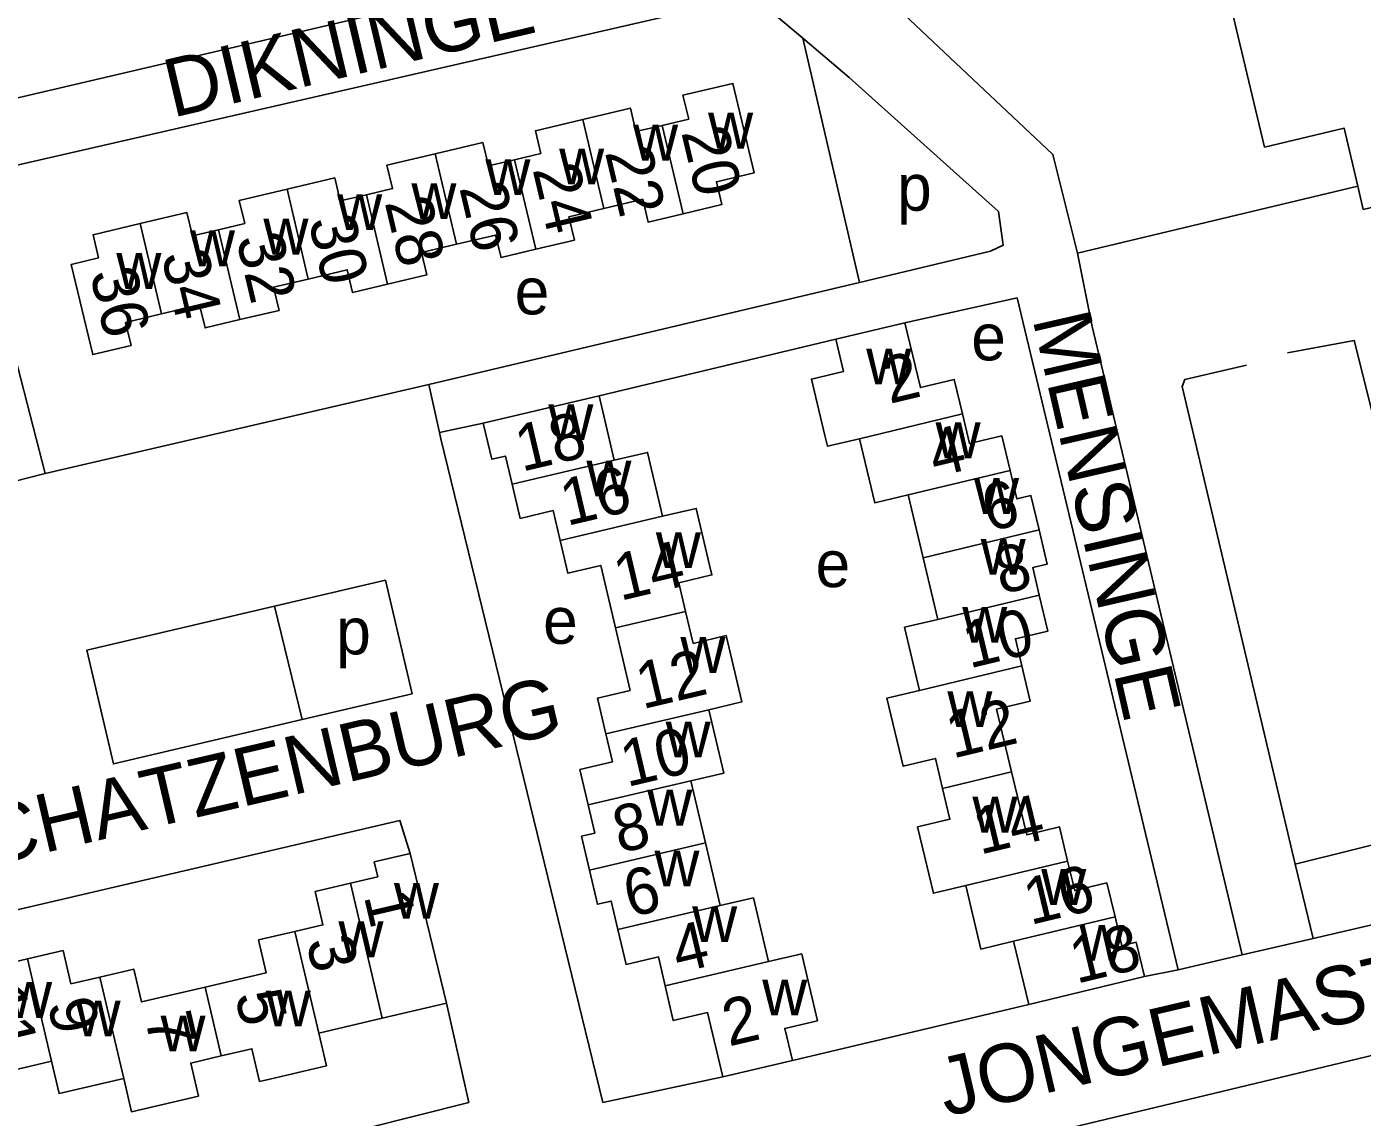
# Model space of a CAD drawing. Extents: x 157646 to 159241, y 379213 to 381217.
# Drawn here: x 158640 to 158754.8, y 380565.2 to 380658.9 of the extents above; entities that cross this region are included whole.
import ezdxf

# ---------------------------------------------------------------- set-up
doc = ezdxf.new("R2010")
doc.units = 0
for name, color, linetype in [('BLT_Basislijn', 7, 'Continuous'), ('BLT_Bebouwing', 7, 'Continuous'), ('BLT_Centroide', 7, 'Continuous'), ('BLT_Huisnummer', 7, 'Continuous'), ('BLT_Huisnummer_ tussenligend', 7, 'Continuous'), ('BLT_Onderverdeling_panden', 7, 'Continuous'), ('BLT_Straatnaam', 7, 'Continuous')]:
    doc.layers.add(name, color=color, linetype=linetype)

msp = doc.modelspace()

# ---------------------------------------------------------------- linework, layer by layer
at = {"layer": 'BLT_Basislijn'}
for p, q in [((158706.76, 380657.87), (158711.63, 380636.89)), ((158730.37, 380639.4), (158754.46, 380645.17)), ((158709.58, 380632), (158689.24, 380627.14)), ((158675.53, 380623.98), (158674.62, 380628.12)), ((158675.53, 380623.98), (158679.28, 380624.79)), ((158641.63, 380620.46), (158634.19, 380618.59)), ((158645.21, 380605.28), (158661.35, 380609.06)), ((158661.35, 380609.06), (158663.73, 380599.33)), ((158750.6, 380580.52), (158749.06, 380586.9)), ((158744.51, 380579.11), (158750.6, 380580.52)), ((158744.51, 380579.11), (158739, 380577.84)), ((158736.11, 380577.24), (158739, 380577.84)), ((158678.05, 380566.44), (158676.12, 380574.96)), ((158705.85, 380570.04), (158726.16, 380574.86)), ((158761.3, 380571.81), (158748.6, 380568.78)), ((158748.6, 380568.78), (158720.83, 380562.13)), ((158689.56, 380566.43), (158699.87, 380568.63))]:
    msp.add_line(p, q, dxfattribs=at)
for points in [[(158696.38, 380677.06), (158698.13, 380668.11), (158696.65, 380666.48), (158685.35, 380663.55), (158586.2, 380640.34)], [(158730.37, 380639.4), (158728.25, 380647.88), (158710.07, 380664.99), (158709.92, 380667.35), (158711.62, 380668.86), (158746.17, 380676.85)], [(158706.76, 380657.87), (158702.49, 380661.48), (158635.57, 380646.12), (158635.57, 380645.01), (158637.99, 380634.62)], [(158711.63, 380636.89), (158722.87, 380639.56), (158723.98, 380640.08), (158723.56, 380642.98), (158710.73, 380654.5), (158706.76, 380657.87)], [(158730.37, 380639.4), (158731.62, 380633.11), (158744.51, 380579.11)], [(158674.62, 380628.12), (158711.63, 380636.89)], [(158715.53, 380633.42), (158725.16, 380635.56), (158739, 380577.84)], [(158641.63, 380620.46), (158637.99, 380634.62)], [(158748.39, 380630.85), (158754.14, 380631.89), (158756.06, 380624.25)], [(158744.88, 380629.77), (158739.58, 380628.55), (158739.35, 380627.94), (158749.06, 380586.9)], [(158674.62, 380628.12), (158641.63, 380620.46)], [(158689.56, 380566.43), (158675.65, 380623.45), (158675.53, 380623.98)], [(158661.35, 380609.06), (158670.88, 380611.3), (158673.17, 380601.54), (158663.73, 380599.33)], [(158663.73, 380599.33), (158647.5, 380595.52), (158645.21, 380605.28)], [(158761.77, 380600.19), (158764.06, 380590.63), (158749.06, 380586.9)], [(158779.89, 380592.86), (158767.64, 380586.29), (158759.13, 380582.49), (158750.6, 380580.52)], [(158673, 380587.82), (158672.12, 380590.66), (158636.73, 380582.42)], [(158663.23, 380522.2), (158671.15, 380523.61), (158672.75, 380524.97), (158672.91, 380526.31), (158665.17, 380557.86), (158664.4, 380562.53), (158664.71, 380563.08), (158678.05, 380566.44)]]:
    msp.add_lwpolyline(points, dxfattribs=at)
at = {"layer": 'BLT_Bebouwing'}
for p, q in [((158715.53, 380633.42), (158709.58, 380632)), ((158689.24, 380627.14), (158679.28, 380624.79)), ((158690.54, 380621.61), (158689.24, 380627.14)), ((158717.08, 380613.23), (158715.79, 380618.64)), ((158718.35, 380607.94), (158717.08, 380613.23)), ((158698.39, 380588.73), (158697.13, 380594.07)), ((158699.65, 380583.34), (158698.39, 380588.73)), ((158673, 380587.82), (158676.12, 380574.96)), ((158724.86, 380580.29), (158726.16, 380574.86)), ((158726.16, 380574.86), (158736.11, 380577.24)), ((158676.12, 380574.96), (158670.6, 380573.67)), ((158670.6, 380573.67), (158665.14, 380572.39)), ((158642.18, 380569.97), (158636.88, 380568.73)), ((158699.87, 380568.63), (158705.85, 380570.04))]:
    msp.add_line(p, q, dxfattribs=at)
for points in [[(158748.72, 380667.42), (158747.52, 380667.14), (158748.2, 380664.31), (158742.96, 380663.05), (158746.43, 380648.52), (158753.26, 380650.15), (158754.46, 380645.17)], [(158694.67, 380650.38), (158696.94, 380650.92), (158696.45, 380652.98), (158700.74, 380653.99), (158702.56, 380646.3), (158699.32, 380645.53), (158699.78, 380643.57), (158696.47, 380642.79)], [(158687.84, 380650.89), (158691.93, 380651.86), (158692.4, 380649.84), (158694.67, 380650.38)], [(158681.98, 380647.42), (158684.22, 380647.95), (158683.76, 380649.92), (158687.84, 380650.89)], [(158675.14, 380647.93), (158679.26, 380648.9), (158679.74, 380646.89), (158681.98, 380647.42)], [(158669.24, 380644.42), (158671.49, 380644.95), (158671.01, 380646.95), (158675.14, 380647.93)], [(158662.42, 380644.9), (158666.52, 380645.87), (158666.99, 380643.89), (158669.24, 380644.42)], [(158656.54, 380641.41), (158658.78, 380641.95), (158658.31, 380643.93), (158662.42, 380644.9)], [(158754.46, 380645.17), (158754.92, 380643.16), (158759.97, 380644.35), (158760.61, 380641.66), (158763.53, 380642.35)], [(158696.47, 380642.79), (158693.45, 380642.07), (158692.99, 380644.03), (158689.65, 380643.24)], [(158649.79, 380641.94), (158653.82, 380642.89), (158654.3, 380640.88), (158656.54, 380641.41)], [(158689.65, 380643.24), (158686.64, 380642.52), (158687.12, 380640.52), (158683.8, 380639.73)], [(158651.62, 380634.18), (158648.55, 380633.45), (158649.02, 380631.48), (158645.72, 380630.69), (158643.88, 380638.44), (158646.22, 380639), (158645.75, 380640.98), (158649.79, 380641.94)], [(158676.98, 380640.16), (158673.97, 380639.45), (158674.43, 380637.53), (158671.06, 380636.73)], [(158683.8, 380639.73), (158680.81, 380639.02), (158680.35, 380640.96), (158676.98, 380640.16)], [(158671.06, 380636.73), (158668.05, 380636.02), (158667.59, 380637.97), (158664.25, 380637.18)], [(158664.25, 380637.18), (158661.26, 380636.47), (158661.73, 380634.48), (158658.37, 380633.69)], [(158658.37, 380633.69), (158655.37, 380632.98), (158654.9, 380634.95), (158651.62, 380634.18)], [(158720.47, 380625.59), (158719.76, 380628.55), (158716.86, 380627.85), (158715.53, 380633.42)], [(158709.58, 380632), (158710.24, 380629.24), (158707.49, 380628.58), (158708.65, 380623.72), (158708.87, 380622.81), (158711.61, 380623.46)], [(158724.56, 380620.74), (158723.86, 380623.7), (158721.08, 380623.04), (158720.47, 380625.59)], [(158679.28, 380624.79), (158680.01, 380621.7), (158681.19, 380621.97), (158681.76, 380619.54)], [(158715.79, 380618.64), (158712.93, 380617.96), (158711.61, 380623.46)], [(158694.7, 380616.79), (158693.4, 380622.28), (158690.54, 380621.61)], [(158727.06, 380615.62), (158726.35, 380618.57), (158725.15, 380618.28), (158724.56, 380620.74)], [(158681.76, 380619.54), (158682.45, 380616.61), (158685.29, 380617.28), (158685.9, 380614.72)], [(158696.68, 380608.62), (158696.1, 380611.09), (158698.93, 380611.76), (158698.74, 380612.6), (158697.59, 380617.47), (158694.7, 380616.79)], [(158685.9, 380614.72), (158686.56, 380611.9), (158689.38, 380612.57), (158690.65, 380607.2)], [(158727.07, 380610.03), (158726.51, 380612.38), (158727.76, 380612.68), (158727.06, 380615.62)], [(158725.58, 380603.94), (158725.02, 380606.27), (158727.81, 380606.93), (158727.07, 380610.03)], [(158698.67, 380600.17), (158701.5, 380600.84), (158700.16, 380606.54), (158697.33, 380605.87), (158696.68, 380608.62)], [(158716.79, 380601.84), (158715.49, 380607.26), (158718.35, 380607.94)], [(158690.65, 380607.2), (158691.91, 380601.83), (158689.11, 380601.17), (158689.83, 380598.1)], [(158724.69, 380594.83), (158723.4, 380600.23), (158726.3, 380600.92), (158725.58, 380603.94)], [(158718.76, 380593.41), (158718.14, 380595.99), (158715.38, 380595.32), (158713.98, 380601.16), (158716.79, 380601.84)], [(158697.13, 380594.07), (158699.95, 380594.73), (158698.67, 380600.17)], [(158689.83, 380598.1), (158690.39, 380595.69), (158687.59, 380595.03), (158688.3, 380592)], [(158729.51, 380587.17), (158728.81, 380590.11), (158725.99, 380589.43), (158724.69, 380594.83)], [(158720.75, 380585.07), (158717.97, 380584.41), (158716.8, 380589.27), (158716.61, 380590.1), (158719.39, 380590.77), (158718.76, 380593.41)], [(158688.3, 380592), (158688.87, 380589.58), (158687.72, 380589.31), (158688.41, 380586.39)], [(158667.88, 380585.27), (158670.22, 380585.82), (158669.92, 380587.1), (158673, 380587.82)], [(158733.58, 380582.37), (158732.87, 380585.3), (158730.12, 380584.64), (158729.51, 380587.17)], [(158688.41, 380586.39), (158689.09, 380583.46), (158690.27, 380583.74), (158690.85, 380581.28)], [(158663.09, 380581.13), (158665.5, 380581.69), (158664.83, 380584.55), (158667.88, 380585.27)], [(158720.75, 380585.07), (158722.06, 380579.61), (158724.86, 380580.29)], [(158703.79, 380578.53), (158702.5, 380584.01), (158699.65, 380583.34)], [(158736.11, 380577.24), (158735.4, 380580.2), (158734.17, 380579.9), (158733.58, 380582.37)], [(158655.38, 380576.35), (158660.63, 380577.58), (158659.97, 380580.4), (158663.09, 380581.13)], [(158690.85, 380581.28), (158691.56, 380578.28), (158694.34, 380578.93), (158694.92, 380576.44)], [(158634.54, 380578.73), (158637.54, 380579.43), (158637.82, 380578.23), (158640.12, 380578.76)], [(158640.12, 380578.76), (158643.18, 380579.48), (158643.85, 380576.63), (158646.34, 380577.21)], [(158705.85, 380570.04), (158705.2, 380572.79), (158708, 380573.45), (158706.86, 380578.31), (158706.65, 380579.2), (158703.79, 380578.53)], [(158646.34, 380577.21), (158649.25, 380577.89), (158649.91, 380575.07), (158655.38, 380576.35)], [(158694.92, 380576.44), (158695.62, 380573.47), (158698.57, 380574.16), (158699.87, 380568.63)], [(158665.14, 380572.39), (158665.8, 380569.58), (158660.93, 380568.44), (158660.06, 380568.24), (158659.4, 380571.05), (158656.77, 380570.43)], [(158648.38, 380568.49), (158642.83, 380567.19), (158642.18, 380569.97)], [(158656.77, 380570.43), (158654.14, 380569.81), (158654.8, 380566.98), (158649.05, 380565.64), (158648.38, 380568.49)]]:
    msp.add_lwpolyline(points, dxfattribs=at)
at = {"layer": 'BLT_Onderverdeling_panden'}
for p, q in [((158687.84, 380650.89), (158689.65, 380643.24)), ((158694.67, 380650.38), (158696.47, 380642.79)), ((158675.14, 380647.93), (158676.98, 380640.16)), ((158681.98, 380647.42), (158683.8, 380639.73)), ((158662.42, 380644.9), (158664.25, 380637.18)), ((158669.24, 380644.42), (158671.06, 380636.73)), ((158649.79, 380641.94), (158651.62, 380634.18)), ((158656.54, 380641.41), (158658.37, 380633.69)), ((158720.47, 380625.59), (158711.61, 380623.46)), ((158681.76, 380619.54), (158690.54, 380621.61)), ((158724.56, 380620.74), (158715.79, 380618.64)), ((158685.9, 380614.72), (158694.7, 380616.79)), ((158727.06, 380615.62), (158717.08, 380613.23)), ((158727.07, 380610.03), (158718.35, 380607.94)), ((158690.65, 380607.2), (158696.68, 380608.62)), ((158725.58, 380603.94), (158716.79, 380601.84)), ((158689.83, 380598.1), (158698.67, 380600.17)), ((158688.3, 380592), (158697.13, 380594.07)), ((158724.69, 380594.83), (158718.76, 380593.41)), ((158688.41, 380586.39), (158698.39, 380588.73)), ((158729.51, 380587.17), (158720.75, 380585.07)), ((158667.88, 380585.27), (158670.6, 380573.67)), ((158690.85, 380581.28), (158699.65, 380583.34)), ((158733.58, 380582.37), (158724.86, 380580.29)), ((158663.09, 380581.13), (158665.14, 380572.39)), ((158640.12, 380578.76), (158642.18, 380569.97)), ((158694.92, 380576.44), (158703.79, 380578.53)), ((158646.34, 380577.21), (158648.38, 380568.49)), ((158656.77, 380570.43), (158655.38, 380576.35))]:
    msp.add_line(p, q, dxfattribs=at)

# ---------------------------------------------------------------- texts
at = {"layer": 'BLT_Centroide'}
for s, p in [('w', (158698.61, 380648.39)), ('w', (158692.16, 380647.36)), ('w', (158685.81, 380645.31)), ('w', (158679.47, 380644.39)), ('p', (158714.85, 380643.05)), ('w', (158673.11, 380642.33)), ('w', (158666.73, 380641.38)), ('w', (158660.39, 380639.28)), ('w', (158654.08, 380638.28)), ('w', (158647.75, 380636.33)), ('e', (158681.99, 380634.14)), ('e', (158721.23, 380630.19)), ('w', (158712.2, 380628.12)), ('w', (158684.88, 380623.34)), ('w', (158718.16, 380621.78)), ('w', (158688.15, 380618.5)), ('w', (158721.46, 380617)), ('w', (158694.12, 380612.34)), ('w', (158722.04, 380611.78)), ('e', (158707.85, 380610.71)), ('e', (158684.43, 380605.84)), ('w', (158720.45, 380605.94)), ('p', (158666.65, 380604.93)), ('w', (158696.23, 380603.34)), ('w', (158719.17, 380598.69)), ('w', (158694.96, 380596.09)), ('w', (158693.38, 380590.22)), ('w', (158721.33, 380589.62)), ('w', (158694, 380585)), ('w', (158727.24, 380583.41)), ('w', (158671.61, 380582.22)), ('w', (158697.24, 380580.22)), ('w', (158666.84, 380578.91)), ('w', (158730.52, 380578.62)), ('w', (158638.36, 380573.7)), ('w', (158703.26, 380573.91)), ('w', (158660.59, 380572.97)), ('w', (158644.25, 380572.12)), ('w', (158651.55, 380570.83))]:
    msp.add_text(s, height=4, dxfattribs=at).set_placement(p)
at = {"layer": 'BLT_Huisnummer'}
for s, rotation, p in [('20', 283.3327, (158696.29, 380649.8)), ('24', 283.3327, (158683.51, 380646.61)), ('28', 283.3327, (158670.8, 380643.77)), ('32', 283.3327, (158658.03, 380640.65)), ('36', 283.3327, (158645.46, 380637.68)), ('2', 13.4776, (158714.2, 380626.44)), ('18', 13.2288, (158682.59, 380620.61)), ('6', 13.4776, (158722.71, 380615.45)), ('14', 13.2288, (158691.05, 380609.52)), ('10', 13.4776, (158721.06, 380603.71)), ('10', 13.2288, (158691.63, 380593.52)), ('14', 13.4776, (158721.97, 380587.71)), ('6', 13.2288, (158691.89, 380582.32)), ('1', 283.1974, (158669.01, 380584.17)), ('18', 13.4776, (158730.26, 380576.62)), ('5', 283.1974, (158657.92, 380575.65)), ('2', 13.2288, (158700.38, 380571.23)), ('9', 283.1974, (158641.81, 380574.94))]:
    msp.add_text(s, height=4, rotation=rotation, dxfattribs=at).set_placement(p)
at = {"layer": 'BLT_Huisnummer_ tussenligend'}
for s, rotation, p in [('22', 283.3327, (158689.73, 380648.08)), ('26', 283.3327, (158677.21, 380645.03)), ('30', 283.3327, (158664.24, 380642.2)), ('34', 283.3327, (158651.6, 380639.22)), ('4', 13.4776, (158718.12, 380620.14)), ('16', 13.2288, (158686.46, 380615.95)), ('8', 13.4776, (158723.77, 380610.07)), ('12', 13.2288, (158692.96, 380600.21)), ('12', 13.4776, (158719.63, 380595.97)), ('8', 13.2288, (158690.98, 380587.83)), ('16', 13.4776, (158726.3, 380581.67)), ('4', 13.2288, (158696.04, 380577.53)), ('3', 283.1974, (158664.05, 380580.28)), ('11', 283.1974, (158635.84, 380576.15)), ('7', 283.1974, (158650.18, 380573.7))]:
    msp.add_text(s, height=4, rotation=rotation, dxfattribs=at).set_placement(p)
at = {"layer": 'BLT_Straatnaam'}
for s, rotation, p in [('DIKNINGE', 13.2468, (158652.57, 380651.02)), ('MENSINGE', 282.9066, (158726.47, 380633.77)), ('SCHATZENBURG', 13.0913, (158632.45, 380585.74)), ('JONGEMASTATE', 13.1456, (158719.05, 380565.2))]:
    msp.add_text(s, height=5, rotation=rotation, dxfattribs=at).set_placement(p)

doc.saveas('drawing.dxf')
